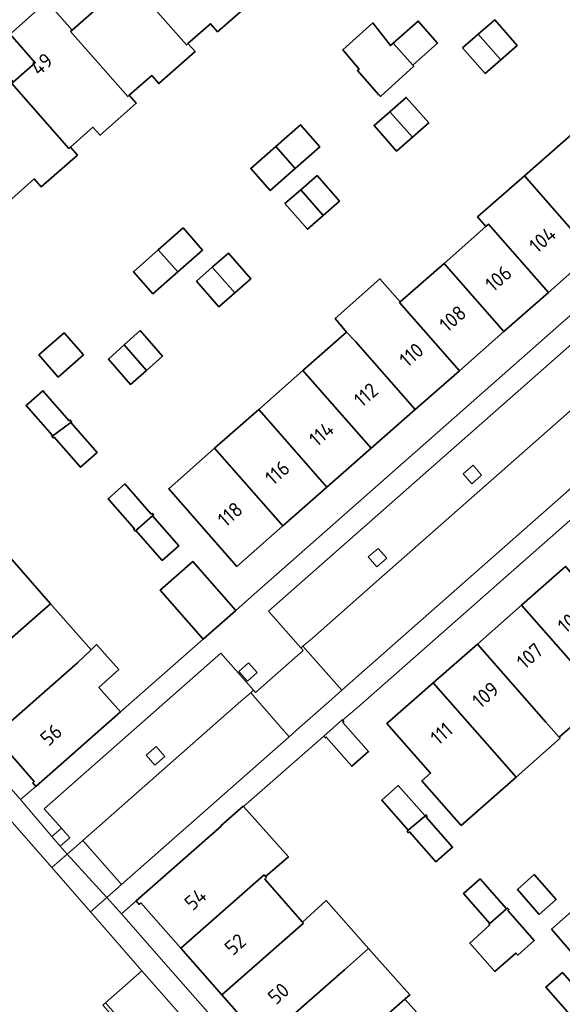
# Model space of a CAD drawing. Extents: x 150256 to 156914, y 461459 to 469481.
# Tile 548 of 656: x 154418 to 154468, y 467745 to 467836. Entities that reach past the tile are written whole.
import ezdxf
from ezdxf.enums import TextEntityAlignment as Align

# ---------------------------------------------------------------- set-up
doc = ezdxf.new("R2010")
doc.units = 0
doc.header["$LTSCALE"] = 0.75
for name, color, linetype, lineweight in [('B-RO-GR-GROENVOORZIENING-GV', 251, 'CONTINUOUS', 18), ('B-RO-OG-BEBOUWING-GV', 6, 'CONTINUOUS', 35), ('B-RO-OG-BEBOUWING-T18', 1, 'CONTINUOUS', 18), ('B-RO-OG-TERREIN_CULTUURSCHEIDING-GV', 251, 'CONTINUOUS', 18), ('B-RO-VH-VERHARDING_BETONSTRAATSTEEN-GV', 251, 'CONTINUOUS', 18), ('B-RO-VH-VERHARDING_TEGEL-GV', 251, 'CONTINUOUS', 18)]:
    doc.layers.add(name, color=color, linetype=linetype, lineweight=lineweight)
doc.styles.add('NLCS-ISO-M200-T18', font='NLCS-ISO.ttf', dxfattribs={"height": 360})

msp = doc.modelspace()

# ---------------------------------------------------------------- linework, layer by layer
at = {"layer": 'B-RO-GR-GROENVOORZIENING-GV'}
for points in [[(154459.109, 467794.049), (154459.898, 467793.146), (154460.802, 467793.938), (154460.011, 467794.839)], [(154459.109, 467794.049), (154459.898, 467793.146), (154460.802, 467793.938), (154460.011, 467794.839)], [(154450.385, 467786.41), (154451.175, 467785.507), (154452.079, 467786.299), (154451.288, 467787.2)], [(154450.385, 467786.41), (154451.175, 467785.507), (154452.079, 467786.299), (154451.288, 467787.2)], [(154438.482, 467775.899), (154439.272, 467774.995), (154440.176, 467775.787), (154439.385, 467776.688)], [(154438.482, 467775.899), (154439.272, 467774.995), (154440.176, 467775.787), (154439.385, 467776.688)], [(154429.973, 467768.201), (154430.763, 467767.297), (154431.667, 467768.089), (154430.876, 467768.99)], [(154429.973, 467768.201), (154430.763, 467767.297), (154431.667, 467768.089), (154430.876, 467768.99)], [(154421.296, 467760.75), (154422.073, 467759.835), (154422.964, 467760.616), (154422.169, 467761.514)], [(154421.296, 467760.75), (154422.073, 467759.835), (154422.964, 467760.616), (154422.169, 467761.514)]]:
    msp.add_lwpolyline(points, close=True, dxfattribs=at)
at = {"layer": 'B-RO-OG-BEBOUWING-GV'}
for points in [[(154439.209, 467838.316), (154439.073, 467838.196), (154433.813, 467844.166), (154433.954, 467844.29), (154431.637, 467846.925), (154428.265, 467843.96), (154430.583, 467841.325), (154428.554, 467839.541), (154428.415, 467839.418), (154433.674, 467833.448), (154433.809, 467833.567), (154435.891, 467835.397), (154436.537, 467834.661), (154439.856, 467837.58)], [(154439.209, 467838.316), (154439.073, 467838.196), (154433.813, 467844.166), (154433.954, 467844.29), (154431.637, 467846.925), (154428.265, 467843.96), (154430.583, 467841.325), (154428.554, 467839.541), (154428.415, 467839.418), (154433.674, 467833.448), (154433.809, 467833.567), (154435.891, 467835.397), (154436.537, 467834.661), (154439.856, 467837.58)], [(154433.809, 467833.567), (154433.674, 467833.448), (154428.415, 467839.418), (154428.554, 467839.541), (154426.237, 467842.177), (154422.866, 467839.212), (154425.184, 467836.577), (154423.156, 467834.793), (154423.015, 467834.669), (154428.275, 467828.7), (154428.41, 467828.819), (154430.475, 467830.635), (154431.122, 467829.9), (154434.456, 467832.832)], [(154433.809, 467833.567), (154433.674, 467833.448), (154428.415, 467839.418), (154428.554, 467839.541), (154426.237, 467842.177), (154422.866, 467839.212), (154425.184, 467836.577), (154423.156, 467834.793), (154423.015, 467834.669), (154428.275, 467828.7), (154428.41, 467828.819), (154430.475, 467830.635), (154431.122, 467829.9), (154434.456, 467832.832)], [(154423.003, 467824.065), (154425.076, 467825.888), (154425.723, 467825.153), (154429.057, 467828.084), (154428.41, 467828.819), (154428.275, 467828.7), (154423.015, 467834.669), (154423.156, 467834.793), (154420.838, 467837.428), (154417.452, 467834.45), (154419.768, 467831.815), (154417.75, 467830.039), (154417.61, 467829.916), (154422.868, 467823.946)], [(154423.003, 467824.065), (154425.076, 467825.888), (154425.723, 467825.153), (154429.057, 467828.084), (154428.41, 467828.819), (154428.275, 467828.7), (154423.015, 467834.669), (154423.156, 467834.793), (154420.838, 467837.428), (154417.452, 467834.45), (154419.768, 467831.815), (154417.75, 467830.039), (154417.61, 467829.916), (154422.868, 467823.946)], [(154452.682, 467833.624), (154452.418, 467833.392), (154450.79, 467835.472), (154448.033, 467832.986), (154449.546, 467831.229), (154449.384, 467831.094), (154451.36, 467828.864), (154451.492, 467828.715), (154454.565, 467831.486), (154454.468, 467831.597)], [(154452.682, 467833.624), (154452.418, 467833.392), (154450.79, 467835.472), (154448.033, 467832.986), (154449.546, 467831.229), (154449.384, 467831.094), (154451.36, 467828.864), (154451.492, 467828.715), (154454.565, 467831.486), (154454.468, 467831.597)], [(154454.468, 467831.597), (154456.757, 467833.611), (154454.974, 467835.64), (154452.682, 467833.624)], [(154454.468, 467831.597), (154456.757, 467833.611), (154454.974, 467835.64), (154452.682, 467833.624)], [(154462.559, 467832.081), (154464.064, 467833.399), (154461.997, 467835.76), (154460.491, 467834.436)], [(154462.559, 467832.081), (154464.064, 467833.399), (154461.997, 467835.76), (154460.491, 467834.436)], [(154460.491, 467834.436), (154459.053, 467833.172), (154461.115, 467830.817), (154462.559, 467832.081)], [(154460.491, 467834.436), (154459.053, 467833.172), (154461.115, 467830.817), (154462.559, 467832.081)], [(154412.358, 467825.297), (154412.216, 467825.172), (154417.469, 467819.198), (154417.612, 467819.324), (154419.677, 467821.14), (154420.324, 467820.404), (154423.651, 467823.329), (154423.003, 467824.065), (154422.868, 467823.946), (154417.61, 467829.916), (154417.75, 467830.039), (154415.431, 467832.675), (154412.067, 467829.716), (154414.385, 467827.08)], [(154412.358, 467825.297), (154412.216, 467825.172), (154417.469, 467819.198), (154417.612, 467819.324), (154419.677, 467821.14), (154420.324, 467820.404), (154423.651, 467823.329), (154423.003, 467824.065), (154422.868, 467823.946), (154417.61, 467829.916), (154417.75, 467830.039), (154415.431, 467832.675), (154412.067, 467829.716), (154414.385, 467827.08)], [(154452.367, 467827.318), (154454.432, 467824.965), (154455.931, 467826.278), (154453.869, 467828.633)], [(154452.367, 467827.318), (154454.432, 467824.965), (154455.931, 467826.278), (154453.869, 467828.633)], [(154454.432, 467824.965), (154452.367, 467827.318), (154450.92, 467826.05), (154452.982, 467823.695)], [(154454.432, 467824.965), (154452.367, 467827.318), (154450.92, 467826.05), (154452.982, 467823.695)], [(154441.884, 467824.126), (154443.67, 467822.099), (154445.925, 467824.083), (154444.141, 467826.112)], [(154441.884, 467824.126), (154443.67, 467822.099), (154445.925, 467824.083), (154444.141, 467826.112)], [(154471.001, 467814.279), (154475.058, 467817.843), (154469.557, 467824.109), (154469.793, 467824.317), (154469.037, 467825.185), (154464.733, 467821.418)], [(154471.001, 467814.279), (154475.058, 467817.843), (154469.557, 467824.109), (154469.793, 467824.317), (154469.037, 467825.185), (154464.733, 467821.418)], [(154443.67, 467822.099), (154441.884, 467824.126), (154439.583, 467822.102), (154441.367, 467820.074)], [(154443.67, 467822.099), (154441.884, 467824.126), (154439.583, 467822.102), (154441.367, 467820.074)], [(154446.232, 467817.785), (154447.731, 467819.097), (154445.669, 467821.452), (154444.167, 467820.137)], [(154446.232, 467817.785), (154447.731, 467819.097), (154445.669, 467821.452), (154444.167, 467820.137)], [(154471.001, 467814.279), (154464.733, 467821.418), (154460.432, 467817.655), (154461.199, 467816.772), (154461.44, 467816.984), (154466.943, 467810.715)], [(154471.001, 467814.279), (154464.733, 467821.418), (154460.432, 467817.655), (154461.199, 467816.772), (154461.44, 467816.984), (154466.943, 467810.715)], [(154444.167, 467820.137), (154442.719, 467818.869), (154444.782, 467816.515), (154446.232, 467817.785)], [(154444.167, 467820.137), (154442.719, 467818.869), (154444.782, 467816.515), (154446.232, 467817.785)], [(154431.081, 467814.623), (154432.866, 467812.597), (154435.149, 467814.605), (154433.365, 467816.633)], [(154431.081, 467814.623), (154432.866, 467812.597), (154435.149, 467814.605), (154433.365, 467816.633)], [(154466.943, 467810.715), (154461.44, 467816.984), (154461.199, 467816.772), (154457.349, 467813.383), (154462.849, 467807.119)], [(154466.943, 467810.715), (154461.44, 467816.984), (154461.199, 467816.772), (154457.349, 467813.383), (154462.849, 467807.119)], [(154432.866, 467812.597), (154431.081, 467814.623), (154428.801, 467812.617), (154430.584, 467810.589)], [(154432.866, 467812.597), (154431.081, 467814.623), (154428.801, 467812.617), (154430.584, 467810.589)], [(154436.043, 467813.022), (154438.107, 467810.67), (154439.59, 467811.969), (154437.528, 467814.323)], [(154436.043, 467813.022), (154438.107, 467810.67), (154439.59, 467811.969), (154437.528, 467814.323)], [(154438.107, 467810.67), (154436.043, 467813.022), (154434.594, 467811.754), (154436.657, 467809.4)], [(154438.107, 467810.67), (154436.043, 467813.022), (154434.594, 467811.754), (154436.657, 467809.4)], [(154462.849, 467807.119), (154457.349, 467813.383), (154453.325, 467809.84), (154453.259, 467809.782), (154458.754, 467803.522)], [(154462.849, 467807.119), (154457.349, 467813.383), (154453.325, 467809.84), (154453.259, 467809.782), (154458.754, 467803.522)], [(154458.754, 467803.522), (154453.259, 467809.782), (154453.325, 467809.84), (154451.448, 467811.959), (154447.34, 467808.311), (154448.384, 467807.078), (154449.205, 467806.213), (154454.697, 467799.958)], [(154458.754, 467803.522), (154453.259, 467809.782), (154453.325, 467809.84), (154451.448, 467811.959), (154447.34, 467808.311), (154448.384, 467807.078), (154449.205, 467806.213), (154454.697, 467799.958)], [(154429.982, 467803.555), (154431.473, 467804.861), (154429.411, 467807.215), (154427.935, 467805.887)], [(154429.982, 467803.555), (154431.473, 467804.861), (154429.411, 467807.215), (154427.935, 467805.887)], [(154424.209, 467804.982), (154422.425, 467807.011), (154420.105, 467804.97), (154421.888, 467802.941)], [(154424.209, 467804.982), (154422.425, 467807.011), (154420.105, 467804.97), (154421.888, 467802.941)], [(154450.64, 467796.394), (154454.697, 467799.958), (154449.205, 467806.213), (154448.384, 467807.078), (154444.365, 467803.542)], [(154450.64, 467796.394), (154454.697, 467799.958), (154449.205, 467806.213), (154448.384, 467807.078), (154444.365, 467803.542)], [(154427.935, 467805.887), (154426.496, 467804.591), (154428.512, 467802.268), (154429.982, 467803.555)], [(154427.935, 467805.887), (154426.496, 467804.591), (154428.512, 467802.268), (154429.982, 467803.555)], [(154450.64, 467796.394), (154444.365, 467803.542), (154440.313, 467799.973), (154446.583, 467792.831)], [(154450.64, 467796.394), (154444.365, 467803.542), (154440.313, 467799.973), (154446.583, 467792.831)], [(154423.034, 467798.766), (154423.117, 467798.839), (154422.985, 467798.989), (154422.902, 467798.916), (154420.473, 467801.68), (154418.935, 467800.328), (154421.364, 467797.565), (154421.281, 467797.492)], [(154423.034, 467798.766), (154423.117, 467798.839), (154422.985, 467798.989), (154422.902, 467798.916), (154420.473, 467801.68), (154418.935, 467800.328), (154421.364, 467797.565), (154421.281, 467797.492)], [(154446.583, 467792.831), (154440.313, 467799.973), (154436.261, 467796.404), (154442.526, 467789.268)], [(154446.583, 467792.831), (154440.313, 467799.973), (154436.261, 467796.404), (154442.526, 467789.268)], [(154421.281, 467797.492), (154421.413, 467797.342), (154421.496, 467797.415), (154423.92, 467794.659), (154425.457, 467796.009), (154423.034, 467798.766)], [(154421.281, 467797.492), (154421.413, 467797.342), (154421.496, 467797.415), (154423.92, 467794.659), (154425.457, 467796.009), (154423.034, 467798.766)], [(154436.261, 467796.404), (154432.036, 467792.682), (154438.296, 467785.552), (154442.526, 467789.268)], [(154436.261, 467796.404), (154432.036, 467792.682), (154438.296, 467785.552), (154442.526, 467789.268)], [(154430.561, 467790.203), (154430.644, 467790.276), (154430.512, 467790.426), (154430.429, 467790.353), (154427.999, 467793.118), (154426.462, 467791.768), (154428.893, 467789.003), (154428.81, 467788.93), (154428.942, 467788.78), (154429.025, 467788.853)], [(154430.561, 467790.203), (154430.644, 467790.276), (154430.512, 467790.426), (154430.429, 467790.353), (154427.999, 467793.118), (154426.462, 467791.768), (154428.893, 467789.003), (154428.81, 467788.93), (154428.942, 467788.78), (154429.025, 467788.853)], [(154429.025, 467788.853), (154431.448, 467786.097), (154432.983, 467787.446), (154430.561, 467790.203)], [(154429.025, 467788.853), (154431.448, 467786.097), (154432.983, 467787.446), (154430.561, 467790.203)], [(154417.429, 467786.392), (154415.987, 467785.124), (154408.483, 467778.528), (154412.239, 467774.255), (154419.744, 467780.85), (154421.184, 467782.115)], [(154417.429, 467786.392), (154415.987, 467785.124), (154408.483, 467778.528), (154412.239, 467774.255), (154419.744, 467780.85), (154421.184, 467782.115)], [(154438.211, 467781.496), (154434.257, 467785.996), (154431.252, 467783.356), (154435.213, 467778.848), (154438.217, 467781.489)], [(154438.211, 467781.496), (154434.257, 467785.996), (154431.252, 467783.356), (154435.213, 467778.848), (154438.217, 467781.489)], [(154474.817, 467778.381), (154468.517, 467785.536), (154464.461, 467781.971), (154470.761, 467774.816)], [(154474.817, 467778.381), (154468.517, 467785.536), (154464.461, 467781.971), (154470.761, 467774.816)], [(154412.239, 467774.255), (154416.002, 467769.974), (154423.657, 467776.702), (154424.9, 467777.883), (154421.184, 467782.115), (154419.744, 467780.85)], [(154412.239, 467774.255), (154416.002, 467769.974), (154423.657, 467776.702), (154424.9, 467777.883), (154421.184, 467782.115), (154419.744, 467780.85)], [(154470.761, 467774.816), (154464.461, 467781.971), (154460.406, 467778.407), (154466.704, 467771.25), (154467.934, 467769.852), (154471.989, 467773.422)], [(154470.761, 467774.816), (154464.461, 467781.971), (154460.406, 467778.407), (154466.704, 467771.25), (154467.934, 467769.852), (154471.989, 467773.422)], [(154419.814, 467765.335), (154427.619, 467772.195), (154425.616, 467774.436), (154427.44, 467776.072), (154425.414, 467778.369), (154424.9, 467777.883), (154423.657, 467776.702), (154416.002, 467769.974), (154419.687, 467765.782), (154419.537, 467765.65)], [(154419.814, 467765.335), (154427.619, 467772.195), (154425.616, 467774.436), (154427.44, 467776.072), (154425.414, 467778.369), (154424.9, 467777.883), (154423.657, 467776.702), (154416.002, 467769.974), (154419.687, 467765.782), (154419.537, 467765.65)], [(154460.406, 467778.407), (154456.349, 467774.841), (154462.649, 467767.686), (154463.962, 467766.195), (154468.014, 467769.762), (154467.934, 467769.852), (154466.704, 467771.25)], [(154460.406, 467778.407), (154456.349, 467774.841), (154462.649, 467767.686), (154463.962, 467766.195), (154468.014, 467769.762), (154467.934, 467769.852), (154466.704, 467771.25)], [(154462.649, 467767.686), (154456.349, 467774.841), (154452.098, 467771.105), (154456.109, 467766.549), (154455.313, 467765.849), (154458.918, 467761.754), (154463.962, 467766.195)], [(154462.649, 467767.686), (154456.349, 467774.841), (154452.098, 467771.105), (154456.109, 467766.549), (154455.313, 467765.849), (154458.918, 467761.754), (154463.962, 467766.195)], [(154448.002, 467771.429), (154447.993, 467771.44), (154446.303, 467769.948), (154446.441, 467769.79), (154446.524, 467769.864), (154448.874, 467767.189), (154450.402, 467768.531), (154448.049, 467771.209), (154448.131, 467771.282)], [(154448.002, 467771.429), (154447.993, 467771.44), (154446.303, 467769.948), (154446.441, 467769.79), (154446.524, 467769.864), (154448.874, 467767.189), (154450.402, 467768.531), (154448.049, 467771.209), (154448.131, 467771.282)], [(154454.039, 467761.31), (154455.686, 467762.685), (154455.65, 467762.725), (154455.567, 467762.652), (154453.141, 467765.413), (154451.613, 467764.071)], [(154454.039, 467761.31), (154455.686, 467762.685), (154455.65, 467762.725), (154455.567, 467762.652), (154453.141, 467765.413), (154451.613, 467764.071)], [(154438.913, 467763.486), (154438.872, 467763.533), (154436.839, 467761.718), (154436.862, 467761.692), (154429.041, 467754.811), (154429.321, 467754.501), (154429.478, 467754.64), (154433.144, 467750.472), (154440.804, 467757.211), (154440.929, 467757.068), (154443.033, 467758.856)], [(154438.913, 467763.486), (154438.872, 467763.533), (154436.839, 467761.718), (154436.862, 467761.692), (154429.041, 467754.811), (154429.321, 467754.501), (154429.478, 467754.64), (154433.144, 467750.472), (154440.804, 467757.211), (154440.929, 467757.068), (154443.033, 467758.856)], [(154454.039, 467761.31), (154453.956, 467761.237), (154454.088, 467761.087), (154454.171, 467761.16), (154456.596, 467758.399), (154458.124, 467759.741), (154455.699, 467762.502), (154455.782, 467762.575), (154455.686, 467762.685)], [(154454.039, 467761.31), (154453.956, 467761.237), (154454.088, 467761.087), (154454.171, 467761.16), (154456.596, 467758.399), (154458.124, 467759.741), (154455.699, 467762.502), (154455.782, 467762.575), (154455.686, 467762.685)], [(154440.929, 467757.068), (154440.804, 467757.211), (154433.144, 467750.472), (154436.921, 467746.178), (154444.423, 467752.778), (154444.346, 467752.866), (154440.862, 467756.827), (154441.02, 467756.965)], [(154440.929, 467757.068), (154440.804, 467757.211), (154433.144, 467750.472), (154436.921, 467746.178), (154444.423, 467752.778), (154444.346, 467752.866), (154440.862, 467756.827), (154441.02, 467756.965)], [(154461.559, 467752.75), (154463.086, 467754.092), (154460.664, 467756.849), (154459.137, 467755.507)], [(154461.559, 467752.75), (154463.086, 467754.092), (154460.664, 467756.849), (154459.137, 467755.507)], [(154467.646, 467754.939), (154465.634, 467757.232), (154464.089, 467755.866), (154466.101, 467753.575)], [(154467.646, 467754.939), (154465.634, 467757.232), (154464.089, 467755.866), (154466.101, 467753.575)], [(154436.921, 467746.178), (154440.685, 467741.898), (154448.188, 467748.498), (154450.414, 467750.456), (154446.511, 467754.853), (154444.346, 467752.866), (154444.423, 467752.778)], [(154436.921, 467746.178), (154440.685, 467741.898), (154448.188, 467748.498), (154450.414, 467750.456), (154446.511, 467754.853), (154444.346, 467752.866), (154444.423, 467752.778)], [(154467.209, 467752.21), (154469.008, 467750.183), (154472.151, 467752.937), (154470.352, 467754.964)], [(154467.209, 467752.21), (154469.008, 467750.183), (154472.151, 467752.937), (154470.352, 467754.964)], [(154461.559, 467752.75), (154461.476, 467752.677), (154461.539, 467752.606), (154459.707, 467750.944), (154462.004, 467748.349), (154463.945, 467750.033), (154464.113, 467749.842), (154465.641, 467751.184), (154463.218, 467753.942), (154463.302, 467754.015), (154463.17, 467754.165), (154463.086, 467754.092)], [(154461.559, 467752.75), (154461.476, 467752.677), (154461.539, 467752.606), (154459.707, 467750.944), (154462.004, 467748.349), (154463.945, 467750.033), (154464.113, 467749.842), (154465.641, 467751.184), (154463.218, 467753.942), (154463.302, 467754.015), (154463.17, 467754.165), (154463.086, 467754.092)], [(154450.414, 467750.456), (154448.188, 467748.498), (154440.685, 467741.898), (154444.45, 467737.618), (154451.953, 467744.218), (154453.753, 467745.798), (154454.212, 467746.176)], [(154450.414, 467750.456), (154448.188, 467748.498), (154440.685, 467741.898), (154444.45, 467737.618), (154451.953, 467744.218), (154453.753, 467745.798), (154454.212, 467746.176)], [(154469.126, 467744.136), (154470.78, 467745.503), (154470.737, 467745.551), (154470.654, 467745.478), (154468.229, 467748.239), (154466.701, 467746.897)], [(154469.126, 467744.136), (154470.78, 467745.503), (154470.737, 467745.551), (154470.654, 467745.478), (154468.229, 467748.239), (154466.701, 467746.897)], [(154448.215, 467733.337), (154455.718, 467739.938), (154457.401, 467741.743), (154453.753, 467745.798), (154451.953, 467744.218), (154444.45, 467737.618)], [(154448.215, 467733.337), (154455.718, 467739.938), (154457.401, 467741.743), (154453.753, 467745.798), (154451.953, 467744.218), (154444.45, 467737.618)]]:
    msp.add_lwpolyline(points, close=True, dxfattribs=at)
at = {"layer": 'B-RO-OG-TERREIN_CULTUURSCHEIDING-GV'}
msp.add_lwpolyline([(154431.128, 467746.605), (154429.558, 467748.388), (154426.219, 467745.449), (154464.389, 467702.152), (154467.751, 467705.007)], close=True, dxfattribs=at)
msp.add_lwpolyline([(154431.128, 467746.605), (154429.558, 467748.388), (154426.219, 467745.449), (154464.389, 467702.152), (154467.751, 467705.007)], close=True, dxfattribs=at)
at = {"layer": 'B-RO-VH-VERHARDING_BETONSTRAATSTEEN-GV'}
for points in [[(154481.846, 467810.215), (154481.639, 467810.177), (154481.211, 467809.988), (154480.815, 467809.738), (154480.548, 467810.05), (154470.149, 467800.911), (154451.114, 467784.124), (154445.256, 467778.968), (154444.376, 467778.213), (154447.955, 467774.163), (154481.228, 467803.466)], [(154481.846, 467810.215), (154481.639, 467810.177), (154481.211, 467809.988), (154480.815, 467809.738), (154480.548, 467810.05), (154470.149, 467800.911), (154451.114, 467784.124), (154445.256, 467778.968), (154444.376, 467778.213), (154447.955, 467774.163), (154481.228, 467803.466)], [(154425.981, 467745.235), (154426.219, 467745.449), (154429.558, 467748.388), (154424.838, 467753.807), (154421.295, 467757.875), (154417.04, 467762.761), (154413.648, 467759.773), (154413.642, 467759.773), (154413.336, 467759.511), (154411.758, 467758.124), (154410.509, 467759.573), (154405.967, 467755.511), (154407.203, 467754.133), (154405.572, 467752.697), (154405.334, 467752.486), (154405.032, 467752.224), (154402.018, 467749.612), (154406.295, 467744.738)], [(154425.981, 467745.235), (154426.219, 467745.449), (154429.558, 467748.388), (154424.838, 467753.807), (154421.295, 467757.875), (154417.04, 467762.761), (154413.648, 467759.773), (154413.642, 467759.773), (154413.336, 467759.511), (154411.758, 467758.124), (154410.509, 467759.573), (154405.967, 467755.511), (154407.203, 467754.133), (154405.572, 467752.697), (154405.334, 467752.486), (154405.032, 467752.224), (154402.018, 467749.612), (154406.295, 467744.738)]]:
    msp.add_lwpolyline(points, dxfattribs=at)
for points in [[(154447.955, 467774.163), (154444.376, 467778.213), (154444.195, 467778.058), (154444.406, 467777.822), (154440.024, 467773.961), (154439.839, 467774.177), (154439.572, 467773.946), (154443.114, 467769.9), (154444.067, 467770.739), (154447.02, 467773.34)], [(154447.955, 467774.163), (154444.376, 467778.213), (154444.195, 467778.058), (154444.406, 467777.822), (154440.024, 467773.961), (154439.839, 467774.177), (154439.572, 467773.946), (154443.114, 467769.9), (154444.067, 467770.739), (154447.02, 467773.34)], [(154443.114, 467769.9), (154439.572, 467773.946), (154438.652, 467773.155), (154424.132, 467760.355), (154427.69, 467756.317)], [(154443.114, 467769.9), (154439.572, 467773.946), (154438.652, 467773.155), (154424.132, 467760.355), (154427.69, 467756.317)], [(154426.362, 467755.147), (154427.69, 467756.317), (154424.132, 467760.355), (154423.604, 467759.893), (154422.696, 467759.102)], [(154426.362, 467755.147), (154427.69, 467756.317), (154424.132, 467760.355), (154423.604, 467759.893), (154422.696, 467759.102)]]:
    msp.add_lwpolyline(points, close=True, dxfattribs=at)
at = {"layer": 'B-RO-VH-VERHARDING_TEGEL-GV'}
for points in [[(154479.526, 467817.921), (154439.606, 467782.753), (154439.603, 467782.759), (154438.211, 467781.496), (154438.217, 467781.489), (154435.213, 467778.848), (154427.619, 467772.195)], [(154479.526, 467817.921), (154439.606, 467782.753), (154439.603, 467782.759), (154438.211, 467781.496), (154438.217, 467781.489), (154435.213, 467778.848), (154427.619, 467772.195)], [(154427.619, 467772.195), (154419.814, 467765.335), (154418.422, 467764.131), (154421.296, 467760.75), (154422.169, 467761.514), (154420.601, 467763.284), (154436.823, 467777.562), (154439.839, 467774.177), (154440.024, 467773.961), (154444.406, 467777.822), (154444.195, 467778.058), (154441.197, 467781.438), (154477.57, 467813.477), (154480.548, 467810.05), (154480.815, 467809.738), (154481.211, 467809.988), (154481.639, 467810.177), (154481.846, 467810.215)], [(154427.619, 467772.195), (154419.814, 467765.335), (154418.422, 467764.131), (154421.296, 467760.75), (154422.169, 467761.514), (154420.601, 467763.284), (154436.823, 467777.562), (154439.839, 467774.177), (154440.024, 467773.961), (154444.406, 467777.822), (154444.195, 467778.058), (154441.197, 467781.438), (154477.57, 467813.477), (154480.548, 467810.05), (154480.815, 467809.738), (154481.211, 467809.988), (154481.639, 467810.177), (154481.846, 467810.215)], [(154384.362, 467808.057), (154380.358, 467804.537), (154382.516, 467801.853), (154417.04, 467762.761), (154421.295, 467757.875), (154422.696, 467759.102), (154422.073, 467759.835), (154421.296, 467760.75), (154418.422, 467764.131), (154384.071, 467803.215)], [(154384.362, 467808.057), (154380.358, 467804.537), (154382.516, 467801.853), (154417.04, 467762.761), (154421.295, 467757.875), (154422.696, 467759.102), (154422.073, 467759.835), (154421.296, 467760.75), (154418.422, 467764.131), (154384.071, 467803.215)], [(154482.759, 467801.602), (154481.228, 467803.466), (154447.955, 467774.163), (154447.02, 467773.34), (154444.067, 467770.739), (154443.114, 467769.9)], [(154482.759, 467801.602), (154481.228, 467803.466), (154447.955, 467774.163), (154447.02, 467773.34), (154444.067, 467770.739), (154443.114, 467769.9)], [(154443.114, 467769.9), (154427.69, 467756.317), (154426.362, 467755.147), (154427.692, 467753.622), (154429.041, 467754.811), (154436.862, 467761.692), (154436.839, 467761.718), (154438.872, 467763.533), (154438.913, 467763.486), (154446.303, 467769.948), (154447.993, 467771.44), (154448.002, 467771.429), (154449.345, 467772.551), (154449.346, 467772.546), (154481.255, 467800.625)], [(154443.114, 467769.9), (154427.69, 467756.317), (154426.362, 467755.147), (154427.692, 467753.622), (154429.041, 467754.811), (154436.862, 467761.692), (154436.839, 467761.718), (154438.872, 467763.533), (154438.913, 467763.486), (154446.303, 467769.948), (154447.993, 467771.44), (154448.002, 467771.429), (154449.345, 467772.551), (154449.346, 467772.546), (154481.255, 467800.625)]]:
    msp.add_lwpolyline(points, dxfattribs=at)
for points in [[(154480.548, 467810.05), (154477.57, 467813.477), (154441.197, 467781.438), (154444.195, 467778.058), (154444.376, 467778.213), (154445.256, 467778.968), (154451.114, 467784.124), (154470.149, 467800.911)], [(154480.548, 467810.05), (154477.57, 467813.477), (154441.197, 467781.438), (154444.195, 467778.058), (154444.376, 467778.213), (154445.256, 467778.968), (154451.114, 467784.124), (154470.149, 467800.911)], [(154459.109, 467794.049), (154460.011, 467794.839), (154460.802, 467793.938), (154459.898, 467793.146)], [(154459.109, 467794.049), (154460.011, 467794.839), (154460.802, 467793.938), (154459.898, 467793.146)], [(154450.385, 467786.41), (154451.288, 467787.2), (154452.079, 467786.299), (154451.175, 467785.507)], [(154450.385, 467786.41), (154451.288, 467787.2), (154452.079, 467786.299), (154451.175, 467785.507)], [(154423.604, 467759.893), (154424.132, 467760.355), (154438.652, 467773.155), (154439.572, 467773.946), (154439.839, 467774.177), (154436.823, 467777.562), (154420.601, 467763.284), (154422.169, 467761.514), (154422.964, 467760.616), (154422.073, 467759.835), (154422.696, 467759.102)], [(154423.604, 467759.893), (154424.132, 467760.355), (154438.652, 467773.155), (154439.572, 467773.946), (154439.839, 467774.177), (154436.823, 467777.562), (154420.601, 467763.284), (154422.169, 467761.514), (154422.964, 467760.616), (154422.073, 467759.835), (154422.696, 467759.102)], [(154438.482, 467775.899), (154439.385, 467776.688), (154440.176, 467775.787), (154439.272, 467774.995)], [(154438.482, 467775.899), (154439.385, 467776.688), (154440.176, 467775.787), (154439.272, 467774.995)], [(154429.973, 467768.201), (154430.876, 467768.99), (154431.667, 467768.089), (154430.763, 467767.297)], [(154429.973, 467768.201), (154430.876, 467768.99), (154431.667, 467768.089), (154430.763, 467767.297)], [(154426.362, 467755.147), (154422.696, 467759.102), (154421.295, 467757.875), (154424.838, 467753.807)], [(154426.362, 467755.147), (154422.696, 467759.102), (154421.295, 467757.875), (154424.838, 467753.807)], [(154464.154, 467701.942), (154462.901, 467700.817), (154462.709, 467700.644), (154464.019, 467699.148), (154469.021, 467703.52), (154471.836, 467700.299), (154477.246, 467694.22), (154478.783, 467695.572), (154470.556, 467704.833), (154469.216, 467706.388), (154463.926, 467712.455), (154463.364, 467713.045), (154448.074, 467730.475), (154432.673, 467747.965), (154427.692, 467753.622), (154426.362, 467755.147), (154424.838, 467753.807), (154429.558, 467748.388), (154431.128, 467746.605), (154467.751, 467705.007), (154464.389, 467702.152)], [(154464.154, 467701.942), (154462.901, 467700.817), (154462.709, 467700.644), (154464.019, 467699.148), (154469.021, 467703.52), (154471.836, 467700.299), (154477.246, 467694.22), (154478.783, 467695.572), (154470.556, 467704.833), (154469.216, 467706.388), (154463.926, 467712.455), (154463.364, 467713.045), (154448.074, 467730.475), (154432.673, 467747.965), (154427.692, 467753.622), (154426.362, 467755.147), (154424.838, 467753.807), (154429.558, 467748.388), (154431.128, 467746.605), (154467.751, 467705.007), (154464.389, 467702.152)], [(154425.981, 467745.235), (154464.154, 467701.942), (154464.389, 467702.152), (154426.219, 467745.449)], [(154425.981, 467745.235), (154464.154, 467701.942), (154464.389, 467702.152), (154426.219, 467745.449)]]:
    msp.add_lwpolyline(points, close=True, dxfattribs=at)

# ---------------------------------------------------------------- texts
at = {"layer": 'B-RO-OG-BEBOUWING-T18', "style": 'NLCS-ISO-M200-T18'}
for s, p in [('49', (154420.369, 467831.688)), ('49', (154420.369, 467831.688)), ('104', (154466.401, 467815.563)), ('104', (154466.401, 467815.563)), ('106', (154462.347, 467812.002)), ('106', (154462.347, 467812.002)), ('108', (154458.146, 467808.312)), ('108', (154458.146, 467808.312)), ('110', (154454.35, 467804.977)), ('110', (154454.35, 467804.977)), ('112', (154450.167, 467801.302)), ('112', (154450.167, 467801.302)), ('114', (154446.077, 467797.71)), ('114', (154446.077, 467797.71)), ('116', (154442.022, 467794.149)), ('116', (154442.022, 467794.149)), ('118', (154437.681, 467790.336)), ('118', (154437.681, 467790.336)), ('105', (154469.008, 467780.642)), ('105', (154469.008, 467780.642)), ('107', (154465.23, 467777.322)), ('107', (154465.23, 467777.322)), ('109', (154461.159, 467773.744)), ('109', (154461.159, 467773.744)), ('56', (154421.236, 467770.078)), ('56', (154421.236, 467770.078)), ('111', (154457.112, 467770.186)), ('111', (154457.112, 467770.186)), ('54', (154434.502, 467754.985)), ('54', (154434.502, 467754.985)), ('52', (154438.158, 467750.829)), ('52', (154438.158, 467750.829)), ('50', (154442.128, 467746.314)), ('50', (154442.128, 467746.314))]:
    msp.add_text(s, height=1.35, rotation=41.3, dxfattribs=at).set_placement(p, align=Align.MIDDLE)

doc.saveas('drawing.dxf')
